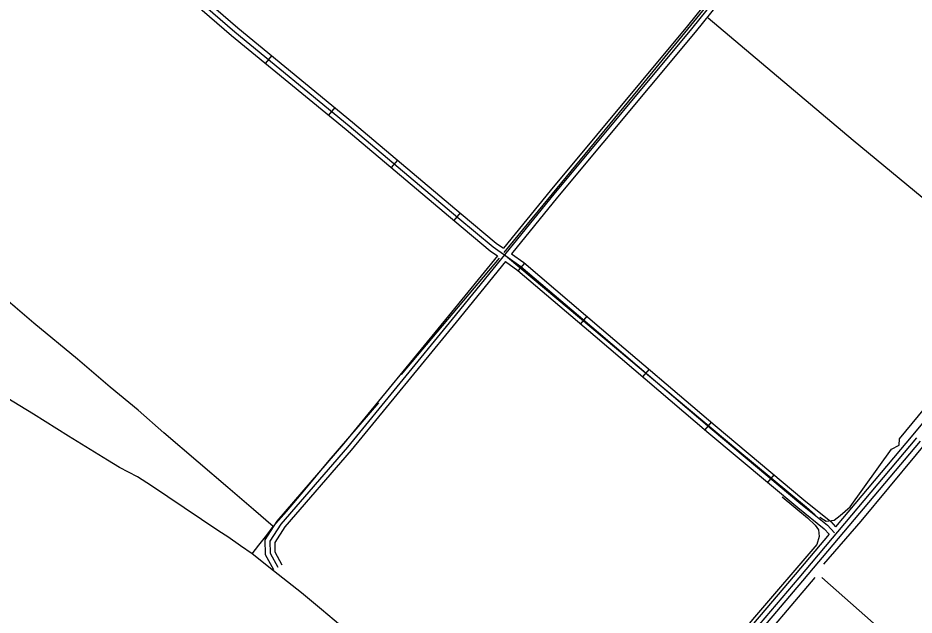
# Model space of a CAD drawing. Extents: x 3161665 to 3199565, y 885729 to 911164.
# Drawn here: x 3192869 to 3195609, y 903325 to 905150 of the extents above; entities that cross this region are included whole.
import ezdxf

# ---------------------------------------------------------------- set-up
doc = ezdxf.new("R2010")
doc.units = 0
doc.layers.add('V-ROAD-CNTR', color=7, linetype='Continuous')
doc.layers.add('V-TOPO-SHOR', color=7, linetype='Continuous')

msp = doc.modelspace()

# ---------------------------------------------------------------- linework, layer by layer
at = {"layer": 'V-ROAD-CNTR'}
for p, q in [((3193645, 905034.6), (3193625.9, 905011.5)), ((3193838.1, 904876), (3193819.1, 904852.8)), ((3194029.9, 904715.3), (3194010.6, 904692.4)), ((3194221, 904554), (3194201.6, 904531.1)), ((3194418.1, 904400.5), (3194398.6, 904377.7)), ((3194608.3, 904238.3), (3194588.8, 904215.4)), ((3194798.6, 904076.2), (3194779.1, 904053.3)), ((3194988.9, 903914.1), (3194969.5, 903891.2)), ((3195180.4, 903753.6), (3195161.2, 903730.5))]:
    msp.add_line(p, q, dxfattribs=at)
for points in [[(3195484.6, 905785.7), (3195256.3, 905523.7), (3194928.2, 905116.4), (3194507.8, 904611.4), (3194197.3, 904229.5), (3193876.4, 903838.1), (3193673.2, 903603.1), (3193639.3, 903550.5), (3193640.1, 903514.3), (3193663.4, 903471.5)], [(3195462, 905782.7), (3195244.8, 905533.3), (3194916.6, 905125.9), (3194496.2, 904621), (3194353.9, 904445.9)], [(3195485.3, 905763.8), (3195267.8, 905514), (3194939.8, 905106.9), (3194519.3, 904601.9), (3194378.5, 904428.6)], [(3192737.1, 905613), (3192989.5, 905383.4), (3193090.2, 905297.4), (3193122.1, 905276.9), (3193145.7, 905270.6), (3193169.3, 905274.8), (3193187.5, 905288.8), (3193209.5, 905312.1), (3193226.4, 905334.2), (3193241.5, 905341), (3193256.6, 905341.9), (3193271.5, 905333), (3193301, 905308.5), (3193532.1, 905107.9), (3193882.3, 904820.3), (3194214.3, 904540), (3194321.9, 904450), (3194407, 904390.3), (3194643.8, 904188.2), (3194991.3, 903892.4), (3195262.5, 903665.2), (3195344.1, 903599.4), (3195365.6, 903575.9)], [(3193285.3, 905340.2), (3193310.7, 905320), (3193541.8, 905119.4), (3193891.9, 904831.8), (3194223.9, 904551.5), (3194331.1, 904461.9), (3194353.9, 904445.9)], [(3193266.6, 905317.1), (3193291.3, 905297.1), (3193522.5, 905096.4), (3193872.7, 904808.8), (3194204.6, 904528.5), (3194312.8, 904438.1), (3194334.9, 904422.6)], [(3196494.9, 904909.2), (3196479.7, 904903), (3196447.8, 904882.4), (3196413.7, 904847.2), (3196290.4, 904692.4), (3195973.5, 904320.7), (3195604.9, 903875.9), (3195368.5, 903594.9)], [(3194334.9, 904422.6), (3194185.7, 904239), (3193865, 903847.8), (3193661.1, 903612.1), (3193624.2, 903554.8), (3193625.2, 903510.3), (3193650.2, 903464.4)], [(3194378.5, 904428.6), (3194416.2, 904402.1), (3194653.6, 904199.7), (3195001, 903903.8), (3195272.1, 903676.8), (3195354.4, 903610.4), (3195368.5, 903594.9)], [(3194359.5, 904405.3), (3194208.9, 904220), (3193887.9, 903828.4), (3193685.2, 903594.1), (3193654.4, 903546.2), (3193655, 903518.3), (3193676.5, 903478.7)], [(3194359.5, 904405.3), (3194397.8, 904378.4), (3194634.1, 904176.8), (3194981.6, 903880.9), (3195253, 903653.6), (3195333.8, 903588.4), (3195349, 903571.8)], [(3195616.4, 903866.3), (3195256.7, 903438.8), (3194909.8, 903030.8), (3194772.2, 902855.6), (3194726.9, 902787.4), (3194706.6, 902729.9), (3194712, 902678.2), (3194724.8, 902594), (3194733.1, 902538.3), (3194729.4, 902509.3), (3194712.5, 902463.6), (3194660.3, 902391.4), (3194416.4, 902088)], [(3195627.9, 903856.6), (3195268.2, 903429.1), (3194921.4, 903021.3), (3194784.3, 902846.8), (3194740.4, 902780.7), (3194721.9, 902728.1), (3194726.9, 902680.1), (3194739.7, 902596.2), (3194748.2, 902538.5), (3194744.1, 902505.7), (3194725.8, 902456.5), (3194672.2, 902382.3), (3194428.1, 902078.6)], [(3195349, 903571.8), (3195245.3, 903448.4), (3194898.2, 903040.3), (3194760, 902864.4), (3194713.4, 902794.2), (3194691.3, 902731.7), (3194697.2, 902676.2), (3194710, 902591.7), (3194716.7, 902546.6)]]:
    msp.add_lwpolyline(points, dxfattribs=at)
at = {"layer": 'V-TOPO-SHOR'}
for p, q in [((3194042.1, 904060.5), (3194341.4, 904415.3)), ((3193821, 903796.9), (3193972.6, 903973.6)), ((3195673.2, 903134.6), (3195327.3, 903439.2))]:
    msp.add_line(p, q, dxfattribs=at)
for points in [[(3194355.6, 904433), (3194765.5, 904929.7), (3194981.1, 905194), (3195262.6, 905538.2), (3195460.4, 905774.1)], [(3195961.9, 904330), (3195422.7, 904775.4), (3194979.2, 905149.6)], [(3193420.2, 903791.8), (3193315.4, 903881.5), (3193236.5, 903951.1), (3193151.8, 904021.2), (3193051.7, 904106.6), (3192918.2, 904217), (3192839.6, 904284.4), (3192657.8, 904434.7), (3192437.8, 904625.9), (3192221.7, 904807.5)], [(3194366.3, 904418.8), (3195070.5, 903829), (3195279.8, 903654.4), (3195306.4, 903631.2)], [(3193143, 903798.1), (3193024.4, 903871.4), (3192917.3, 903939.4), (3192813.7, 904001.5), (3192724.1, 904053.6), (3192678.3, 904077.8), (3192588.3, 904123.5), (3192526.5, 904151.5), (3192473.9, 904174.5), (3192430, 904193.9), (3192374.7, 904215.5), (3192330.5, 904232.6), (3192235.5, 904266.6), (3192180.6, 904286.9), (3192125.4, 904306.4), (3192077.2, 904322.2), (3192054.6, 904325), (3192005.6, 904332.9)], [(3195320.6, 903624.1), (3195340.1, 903611.6), (3195365, 903615.1), (3195382.8, 903629.3), (3195413.1, 903655.9), (3195539.7, 903831.5), (3195562.8, 903843.9), (3195564.6, 903863.5), (3195641.2, 903957.5), (3195660.8, 903962.8), (3195662.6, 903975.2), (3195741, 904081.7), (3195760.6, 904083.4), (3195769.5, 904110), (3195805.2, 904156.2), (3195917.4, 904282.1), (3195954.8, 904322.9)], [(3195332.7, 903480.1), (3195446.8, 903611.4), (3195785.3, 904019.4), (3195899.3, 904157.7), (3195983.1, 904255.3), (3196025.8, 904262.3)], [(3193585.5, 903512.4), (3193549.3, 903536), (3193511.1, 903563.5), (3193483.5, 903581.6), (3193377.9, 903652.2), (3193327.2, 903686.6), (3193287.2, 903713.3), (3193263.6, 903729.5), (3193234.6, 903747.3), (3193179.7, 903775.9), (3193143, 903798.1)], [(3193585.5, 903512.4), (3193605.6, 903538.2), (3193630.2, 903568.9), (3193650, 903595.2), (3193690.4, 903641.4), (3193746.6, 903707.5), (3193821, 903796.9)], [(3193650, 903595.2), (3193589.1, 903647.6), (3193510.6, 903714.3), (3193420.2, 903791.8)], [(3195205.2, 903686.5), (3195283.3, 903622.4), (3195306.3, 903599.2), (3195317, 903585), (3195318.7, 903565.4), (3195311.5, 903540.6), (3195120.9, 903318.9), (3194753.9, 902882.5), (3194695, 902788.4), (3194675.3, 902736.9), (3194680.6, 902689), (3194694.6, 902621.4), (3194694.6, 902582.3)], [(3194142.1, 903054.7), (3194092.3, 903094.7), (3194005.4, 903168.5), (3193875.1, 903276.8), (3193797.3, 903342.1), (3193736.4, 903392.8), (3193651, 903460.4), (3193585.5, 903512.4)], [(3195006.7, 903088.1), (3195097.5, 903192.7), (3195306, 903439.3)]]:
    msp.add_lwpolyline(points, dxfattribs=at)

doc.saveas('drawing.dxf')
